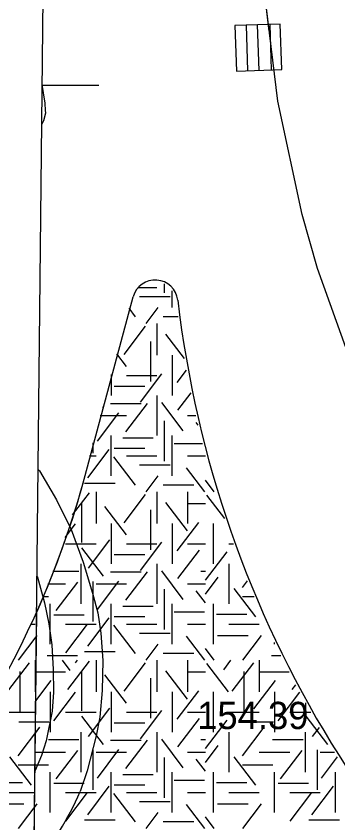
# Model space of a CAD drawing. Extents: x 419677 to 421689, y 4450851 to 4452923.
# Drawn here: x 420168.26 to 420182.44, y 4451853.27 to 4451888.78 of the extents above; entities that cross this region are included whole.
import ezdxf

# ---------------------------------------------------------------- set-up
doc = ezdxf.new("R2010")
doc.units = 0
for name, color, linetype in [('AA_HH', 7, 'Continuous'), ('Level 1', 7, 'Continuous'), ('Level 41', 7, 'Continuous')]:
    doc.layers.add(name, color=color, linetype=linetype)

msp = doc.modelspace()

# ---------------------------------------------------------------- linework, layer by layer
at = {"layer": 'AA_HH'}
for p, q in [((420179.903, 4451888.421), (420177.903, 4451888.359)), ((420179.903, 4451888.421), (420177.903, 4451888.359)), ((420177.903, 4451888.359), (420177.965, 4451886.36)), ((420177.903, 4451888.359), (420177.965, 4451886.36)), ((420178.47, 4451886.376), (420178.408, 4451888.375)), ((420178.965, 4451886.391), (420178.903, 4451888.39)), ((420179.512, 4451886.408), (420179.45, 4451888.407)), ((420179.964, 4451886.422), (420179.903, 4451888.421)), ((420179.964, 4451886.422), (420179.903, 4451888.421)), ((420177.965, 4451886.36), (420179.964, 4451886.422)), ((420177.965, 4451886.36), (420179.964, 4451886.422)), ((420169.413, 4451885.735), (420171.913, 4451885.735))]:
    msp.add_line(p, q, dxfattribs=at)
msp.add_lwpolyline([(420173.096, 4452234.536), (420705.284, 4452228.915), (420698.004, 4451534.891), (420165.768, 4451540.511)], close=True, dxfattribs=at)
for points in [[(420179.411, 4451888.121), (420179.199, 4451889.854), (420178.919, 4451893.432), (420178.919, 4451897.638), (420179.128, 4451900.539), (420179.544, 4451904.114), (420180.464, 4451909.485), (420181.403, 4451912.755), (420182.115, 4451914.899), (420182.929, 4451916.771), (420185.249, 4451921.75), (420186.788, 4451924.88), (420188.95, 4451928.585), (420192.56, 4451934.487), (420197.368, 4451941.23)], [(420198.258, 4451855.734), (420196.631, 4451856.345), (420195.752, 4451856.813), (420194.612, 4451857.772), (420193.365, 4451858.859), (420189.551, 4451862.828), (420186.034, 4451867.496), (420184.502, 4451870.055), (420183.428, 4451872.439), (420181.543, 4451877.67), (420180.864, 4451880.041), (420179.788, 4451885.038), (420179.199, 4451889.854), (420178.919, 4451893.432), (420178.919, 4451897.638), (420179.128, 4451900.539), (420179.544, 4451904.114), (420180.464, 4451909.485), (420181.403, 4451912.755), (420182.115, 4451914.899), (420182.929, 4451916.771), (420185.249, 4451921.75)], [(420169.395, 4451884.008), (420169.478, 4451884.183), (420169.577, 4451884.518), (420169.563, 4451884.626), (420169.539, 4451884.953), (420169.414, 4451885.773)], [(420169.235, 4451868.826), (420169.288, 4451868.759), (420170.046, 4451867.491), (420170.684, 4451866.18), (420171.219, 4451864.747), (420171.635, 4451863.386), (420171.87, 4451862.516), (420171.996, 4451861.622), (420172.08, 4451860.411), (420172.052, 4451859.097), (420171.951, 4451857.923), (420171.789, 4451857.103), (420171.399, 4451855.556), (420171.081, 4451854.648)], [(420169.185, 4451864.137), (420169.202, 4451864.093), (420169.515, 4451862.962), (420169.705, 4451862.033), (420169.839, 4451861.106), (420169.892, 4451860.023), (420169.91, 4451859.022), (420169.846, 4451858.189), (420169.579, 4451856.876), (420169.374, 4451856.241), (420169.095, 4451855.579)]]:
    msp.add_lwpolyline(points, dxfattribs=at)
msp.add_ellipse((420157.655, 4451860.503), major_axis=(14.648, -0.219), ratio=0.998661, start_param=5.618509, end_param=5.886491, dxfattribs=at)
at = {"layer": 'Level 1'}
msp.add_line((420171.305, 4451868.557), (420173.424, 4451876.425), dxfattribs=at)
msp.add_line((420171.305, 4451868.557), (420173.424, 4451876.425), dxfattribs=at)
msp.add_line((420171.305, 4451868.557), (420173.424, 4451876.425), dxfattribs=at)
msp.add_line((420171.305, 4451868.557), (420173.424, 4451876.425), dxfattribs=at)
msp.add_lwpolyline([(420169.005, 4451847.094), (420169.168, 4451862.551)], dxfattribs=at)
for centre, radius, start, end in [((420174.39, 4451876.165), 1, 6.7147, 164.9279), ((420174.39, 4451876.165), 1, 6.7147, 164.9279), ((420174.39, 4451876.165), 1, 6.7147, 164.9279), ((420174.39, 4451876.165), 1, 6.7147, 164.9279), ((420223.054, 4451881.894), 48, 186.7147, 236.3847), ((420223.054, 4451881.894), 48, 186.7147, 236.3847), ((420223.054, 4451881.894), 48, 186.7147, 236.3847), ((420223.054, 4451881.894), 48, 186.7147, 236.3847), ((420132.199, 4451879.089), 40.5, 314.789, 344.9279), ((420132.199, 4451879.089), 40.5, 314.789, 344.9279), ((420132.199, 4451879.089), 40.5, 314.789, 344.9279), ((420132.199, 4451879.089), 40.5, 335.8999, 344.9279)]:
    msp.add_arc(centre, radius, start, end, dxfattribs=at)
at = {"layer": 'Level 41'}
for p, q in [((420174.787, 4451876.997), (420174.787, 4451876.602)), ((420173.643, 4451876.841), (420174.469, 4451876.841)), ((420175.141, 4451875.957), (420175.141, 4451876.689)), ((420173.705, 4451876.434), (420175.048, 4451876.434)), ((420173.522, 4451875.546), (420173.238, 4451875.918)), ((420173.988, 4451875.248), (420174.525, 4451875.954)), ((420174.744, 4451875.56), (420175.402, 4451875.56)), ((420173.016, 4451873.885), (420173.965, 4451875.135)), ((420174.469, 4451875.248), (420174.469, 4451873.85)), ((420175.684, 4451873.703), (420174.864, 4451874.783)), ((420174.187, 4451874.46), (420174.187, 4451872.693)), ((420173.123, 4451873.359), (420172.699, 4451873.916)), ((420175.141, 4451873.85), (420175.141, 4451872.083)), ((420175.141, 4451873.85), (420175.141, 4451872.083)), ((420172.455, 4451873.008), (420172.455, 4451872.083)), ((420173.736, 4451871.782), (420174.685, 4451873.032)), ((420175.361, 4451872.657), (420175.773, 4451873.2)), ((420173.126, 4451872.966), (420174.469, 4451872.966)), ((420175.812, 4451872.966), (420175.817, 4451872.966)), ((420172.586, 4451872.496), (420173.929, 4451872.496)), ((420174.469, 4451872.083), (420174.469, 4451870.316)), ((420175.387, 4451871.431), (420175.968, 4451872.195)), ((420172.111, 4451871.537), (420172.072, 4451871.587)), ((420172.426, 4451871.726), (420173.769, 4451871.726)), ((420173.096, 4451870.485), (420174.046, 4451871.735)), ((420175.626, 4451870.519), (420174.677, 4451871.768)), ((420171.844, 4451870.065), (420172.793, 4451871.314)), ((420171.967, 4451871.199), (420173.126, 4451871.199)), ((420174.787, 4451870.961), (420174.787, 4451869.193)), ((420175.812, 4451871.199), (420176.184, 4451871.199)), ((420176.282, 4451870.777), (420176.194, 4451870.893)), ((420172.455, 4451868.548), (420172.455, 4451870.316)), ((420172.96, 4451870.218), (420174.303, 4451870.218)), ((420175.141, 4451868.548), (420175.141, 4451870.316)), ((420171.644, 4451869.997), (420171.644, 4451869.543)), ((420175.223, 4451869.973), (420176.479, 4451869.973)), ((420171.419, 4451868.451), (420172.368, 4451869.701)), ((420172.586, 4451869.762), (420173.929, 4451869.762)), ((420171.491, 4451869.432), (420171.783, 4451869.432)), ((420173.522, 4451868.137), (420172.572, 4451869.386)), ((420173.126, 4451869.432), (420174.469, 4451869.432)), ((420175.812, 4451869.432), (420176.6, 4451869.432)), ((420173.705, 4451869.025), (420175.048, 4451869.025)), ((420176.571, 4451867.839), (420175.769, 4451868.895)), ((420173.988, 4451867.839), (420174.525, 4451868.545)), ((420171.282, 4451868.22), (420172.625, 4451868.22)), ((420174.744, 4451868.151), (420176.087, 4451868.151)), ((420176.994, 4451867.839), (420176.6, 4451868.357)), ((420170.749, 4451866.822), (420171.489, 4451867.795)), ((420171.783, 4451867.839), (420171.783, 4451866.441)), ((420173.016, 4451866.476), (420173.965, 4451867.726)), ((420174.469, 4451867.839), (420174.469, 4451866.441)), ((420175.812, 4451867.839), (420175.812, 4451866.441)), ((420175.812, 4451867.839), (420175.812, 4451866.441)), ((420177.452, 4451866.663), (420176.672, 4451867.691)), ((420171.139, 4451867.372), (420171.139, 4451865.605)), ((420175.813, 4451866.125), (420174.864, 4451867.374)), ((420175.812, 4451867.325), (420176.6, 4451867.325)), ((420173.123, 4451865.95), (420172.174, 4451867.199)), ((420174.187, 4451867.051), (420174.187, 4451865.284)), ((420170.421, 4451865.829), (420170.877, 4451866.429)), ((420172.455, 4451866.441), (420172.455, 4451864.674)), ((420175.141, 4451866.441), (420175.141, 4451864.674)), ((420175.141, 4451866.441), (420175.141, 4451864.674)), ((420175.361, 4451865.248), (420176.31, 4451866.498)), ((420176.962, 4451864.674), (420176.962, 4451866.441)), ((420170.44, 4451865.557), (420171.783, 4451865.557)), ((420171.445, 4451864.478), (420172.396, 4451865.727)), ((420173.126, 4451865.557), (420174.469, 4451865.557)), ((420173.736, 4451864.373), (420174.685, 4451865.623)), ((420175.812, 4451865.557), (420176.6, 4451865.557)), ((420177.633, 4451865.557), (420177.836, 4451865.557)), ((420172.111, 4451864.128), (420171.161, 4451865.377)), ((420175.387, 4451864.022), (420176.337, 4451865.271)), ((420176.61, 4451863.953), (420177.559, 4451865.202)), ((420172.586, 4451865.087), (420173.929, 4451865.087)), ((420171.112, 4451864.674), (420171.112, 4451862.907)), ((420174.469, 4451864.674), (420174.469, 4451862.907)), ((420177.633, 4451864.674), (420177.633, 4451862.907)), ((420169.879, 4451864.35), (420171.027, 4451864.35)), ((420172.426, 4451864.317), (420173.769, 4451864.317)), ((420173.096, 4451863.076), (420174.046, 4451864.326)), ((420175.626, 4451863.11), (420174.677, 4451864.359)), ((420176.396, 4451864.35), (420176.6, 4451864.35)), ((420169.656, 4451863.79), (420170.44, 4451863.79)), ((420170.033, 4451862.62), (420170.983, 4451863.87)), ((420171.644, 4451863.902), (420171.644, 4451862.134)), ((420171.783, 4451863.79), (420173.126, 4451863.79)), ((420171.844, 4451862.656), (420172.793, 4451863.905)), ((420175.812, 4451863.79), (420176.6, 4451863.79)), ((420176.6, 4451863.344), (420177.159, 4451864.08)), ((420178.235, 4451863.636), (420178.456, 4451863.928)), ((420174.787, 4451863.552), (420174.787, 4451861.784)), ((420176.6, 4451862.95), (420176.194, 4451863.484)), ((420178.82, 4451862.339), (420177.871, 4451863.589)), ((420169.424, 4451863.23), (420169.694, 4451863.23)), ((420178.23, 4451863.23), (420178.744, 4451863.23)), ((420169.769, 4451861.139), (420169.769, 4451862.907)), ((420172.455, 4451861.139), (420172.455, 4451862.907)), ((420172.96, 4451862.809), (420174.303, 4451862.809)), ((420175.141, 4451861.139), (420175.141, 4451862.907)), ((420176.962, 4451861.139), (420176.962, 4451862.907)), ((420169.923, 4451862.424), (420171.266, 4451862.424)), ((420172.586, 4451862.353), (420173.929, 4451862.353)), ((420175.223, 4451862.564), (420176.566, 4451862.564)), ((420177.085, 4451862.458), (420178.428, 4451862.458)), ((420168.889, 4451862.023), (420169.097, 4451862.023)), ((420170.44, 4451862.023), (420171.783, 4451862.023)), ((420170.459, 4451860.763), (420171.408, 4451862.012)), ((420171.419, 4451861.042), (420172.368, 4451862.292)), ((420173.126, 4451862.023), (420174.469, 4451862.023)), ((420175.812, 4451862.023), (420176.6, 4451862.023)), ((420177.633, 4451862.023), (420178.976, 4451862.023)), ((420173.522, 4451860.728), (420172.572, 4451861.977)), ((420168.368, 4451860.43), (420169.197, 4451861.521)), ((420169.157, 4451861.469), (420169.197, 4451861.521)), ((420173.705, 4451861.616), (420175.048, 4451861.616)), ((420176.571, 4451860.43), (420175.769, 4451861.486)), ((420177.139, 4451861.512), (420178.481, 4451861.512)), ((420178.247, 4451860.43), (420179.076, 4451861.521)), ((420173.988, 4451860.43), (420174.525, 4451861.136)), ((420176.994, 4451860.43), (420176.6, 4451860.948)), ((420179.648, 4451861.139), (420179.648, 4451861.212)), ((420169.63, 4451860.636), (420170.973, 4451860.636)), ((420171.282, 4451860.811), (420172.625, 4451860.811)), ((420174.744, 4451860.742), (420176.087, 4451860.742)), ((420179.509, 4451860.636), (420179.927, 4451860.636)), ((420167.902, 4451859.067), (420168.851, 4451860.317)), ((420169.097, 4451860.43), (420169.097, 4451859.032)), ((420170.646, 4451859.978), (420170.302, 4451860.43)), ((420170.539, 4451859.136), (420171.489, 4451860.386)), ((420170.872, 4451860.31), (420170.963, 4451860.43)), ((420171.783, 4451860.43), (420171.783, 4451859.032)), ((420173.016, 4451859.067), (420173.965, 4451860.317)), ((420174.469, 4451860.43), (420174.469, 4451859.032)), ((420175.812, 4451860.43), (420175.812, 4451859.032)), ((420175.812, 4451860.43), (420175.812, 4451859.032)), ((420177.621, 4451859.032), (420176.672, 4451860.282)), ((420177.41, 4451860.013), (420177.727, 4451860.43)), ((420177.781, 4451859.067), (420178.73, 4451860.317)), ((420178.976, 4451860.43), (420178.976, 4451859.032)), ((420168.422, 4451859.928), (420168.422, 4451858.161)), ((420169.141, 4451859.916), (420170.44, 4451859.916)), ((420171.139, 4451859.963), (420171.139, 4451858.196)), ((420175.813, 4451858.716), (420174.864, 4451859.965)), ((420175.812, 4451859.916), (420176.6, 4451859.916)), ((420178.301, 4451859.928), (420178.301, 4451858.161)), ((420178.976, 4451859.916), (420180.289, 4451859.916)), ((420169.127, 4451858.644), (420169.811, 4451859.545)), ((420173.123, 4451858.541), (420172.174, 4451859.79)), ((420174.187, 4451859.642), (420174.187, 4451857.875)), ((420178.741, 4451858.295), (420179.69, 4451859.545)), ((420180.418, 4451859.136), (420180.583, 4451859.353)), ((420169.769, 4451859.032), (420169.769, 4451857.265)), ((420169.928, 4451857.77), (420170.877, 4451859.02)), ((420172.455, 4451859.032), (420172.455, 4451857.265)), ((420175.141, 4451859.032), (420175.141, 4451857.265)), ((420175.141, 4451859.032), (420175.141, 4451857.265)), ((420175.361, 4451857.839), (420176.31, 4451859.089)), ((420176.962, 4451857.265), (420176.962, 4451859.032)), ((420179.648, 4451859.032), (420179.648, 4451857.265)), ((420179.807, 4451857.77), (420180.756, 4451859.02)), ((420181.018, 4451858.551), (420181.018, 4451858.196)), ((420167.754, 4451858.148), (420169.097, 4451858.148)), ((420170.44, 4451858.148), (420171.783, 4451858.148)), ((420171.445, 4451857.069), (420172.396, 4451858.318)), ((420173.126, 4451858.148), (420174.469, 4451858.148)), ((420173.736, 4451856.964), (420174.685, 4451858.214)), ((420175.812, 4451858.148), (420176.6, 4451858.148)), ((420177.633, 4451858.148), (420178.976, 4451858.148)), ((420180.319, 4451858.148), (420181.244, 4451858.148)), ((420172.111, 4451856.719), (420171.161, 4451857.968)), ((420175.387, 4451856.613), (420176.337, 4451857.862)), ((420176.61, 4451856.544), (420177.559, 4451857.793)), ((420181.99, 4451856.719), (420181.04, 4451857.968)), ((420168.356, 4451856.227), (420169.305, 4451857.477)), ((420168.378, 4451857.714), (420169.721, 4451857.714)), ((420169.112, 4451857.223), (420169.305, 4451857.477)), ((420169.117, 4451857.714), (420169.721, 4451857.714)), ((420172.586, 4451857.678), (420173.929, 4451857.678)), ((420178.235, 4451856.227), (420179.184, 4451857.477)), ((420178.257, 4451857.714), (420179.6, 4451857.714)), ((420181.324, 4451857.069), (420181.633, 4451857.475)), ((420171.112, 4451857.265), (420171.112, 4451855.498)), ((420174.469, 4451857.265), (420174.469, 4451855.498)), ((420177.633, 4451857.265), (420177.633, 4451855.498)), ((420180.991, 4451857.265), (420180.991, 4451855.498)), ((420169.684, 4451856.941), (420171.027, 4451856.941)), ((420172.426, 4451856.908), (420173.769, 4451856.908)), ((420173.096, 4451855.667), (420174.046, 4451856.917)), ((420175.626, 4451855.701), (420174.677, 4451856.95)), ((420176.396, 4451856.941), (420176.6, 4451856.941)), ((420176.6, 4451855.935), (420177.159, 4451856.671)), ((420179.563, 4451856.941), (420180.906, 4451856.941)), ((420169.103, 4451856.381), (420170.44, 4451856.381)), ((420170.033, 4451855.211), (420170.983, 4451856.461)), ((420171.644, 4451856.493), (420171.644, 4451854.725)), ((420171.783, 4451856.381), (420173.126, 4451856.381)), ((420171.844, 4451855.247), (420172.793, 4451856.496)), ((420175.812, 4451856.381), (420176.6, 4451856.381)), ((420178.976, 4451856.381), (420180.319, 4451856.381)), ((420179.912, 4451855.211), (420180.862, 4451856.461)), ((420181.523, 4451856.493), (420181.523, 4451854.725)), ((420181.662, 4451856.381), (420182.297, 4451856.381)), ((420168.941, 4451854.93), (420167.992, 4451856.18)), ((420174.787, 4451856.143), (420174.787, 4451854.375)), ((420176.6, 4451855.541), (420176.194, 4451856.075)), ((420178.82, 4451854.93), (420177.871, 4451856.18)), ((420181.723, 4451855.247), (420182.427, 4451856.174)), ((420168.351, 4451855.821), (420169.694, 4451855.821)), ((420169.097, 4451855.821), (420169.694, 4451855.821)), ((420178.23, 4451855.821), (420179.573, 4451855.821)), ((420169.769, 4451853.73), (420169.769, 4451855.498)), ((420172.455, 4451853.73), (420172.455, 4451855.498)), ((420172.96, 4451855.4), (420174.303, 4451855.4)), ((420175.141, 4451853.73), (420175.141, 4451855.498)), ((420176.962, 4451853.73), (420176.962, 4451855.498)), ((420179.648, 4451853.73), (420179.648, 4451855.498)), ((420182.334, 4451853.73), (420182.334, 4451855.498)), ((420167.206, 4451855.049), (420168.549, 4451855.049)), ((420169.923, 4451855.015), (420171.266, 4451855.015)), ((420172.586, 4451854.944), (420173.929, 4451854.944)), ((420175.223, 4451855.155), (420176.566, 4451855.155)), ((420177.085, 4451855.049), (420178.428, 4451855.049)), ((420179.802, 4451855.015), (420181.145, 4451855.015)), ((420167.754, 4451854.614), (420169.097, 4451854.614)), ((420169.085, 4451854.614), (420169.097, 4451854.614)), ((420169.085, 4451854.614), (420169.097, 4451854.614)), ((420170.44, 4451854.614), (420171.783, 4451854.614)), ((420170.459, 4451853.354), (420171.408, 4451854.603)), ((420171.419, 4451853.633), (420172.368, 4451854.883)), ((420173.522, 4451853.319), (420172.572, 4451854.568)), ((420173.126, 4451854.614), (420174.469, 4451854.614)), ((420175.812, 4451854.614), (420176.6, 4451854.614)), ((420177.633, 4451854.614), (420178.976, 4451854.614)), ((420180.319, 4451854.614), (420181.662, 4451854.614)), ((420180.338, 4451853.354), (420181.287, 4451854.603)), ((420181.298, 4451853.633), (420182.247, 4451854.883)), ((420173.705, 4451854.207), (420175.048, 4451854.207)), ((420167.26, 4451854.103), (420168.602, 4451854.103)), ((420168.368, 4451853.021), (420169.197, 4451854.112)), ((420169.078, 4451853.955), (420169.197, 4451854.112)), ((420176.571, 4451853.021), (420175.769, 4451854.077)), ((420177.139, 4451854.103), (420178.481, 4451854.103)), ((420178.247, 4451853.021), (420179.076, 4451854.112)), ((420173.988, 4451853.021), (420174.525, 4451853.727)), ((420176.994, 4451853.021), (420176.6, 4451853.539)), ((420171.282, 4451853.402), (420172.625, 4451853.402)), ((420174.744, 4451853.333), (420176.087, 4451853.333)), ((420181.161, 4451853.402), (420182.504, 4451853.402))]:
    msp.add_line(p, q, dxfattribs=at)

# ---------------------------------------------------------------- texts
at = {"layer": 'AA_HH'}
msp.add_text('154.39 ', height=1.2, rotation=359.9971, dxfattribs=at).set_placement((420176.236, 4451857.4))

doc.saveas('drawing.dxf')
